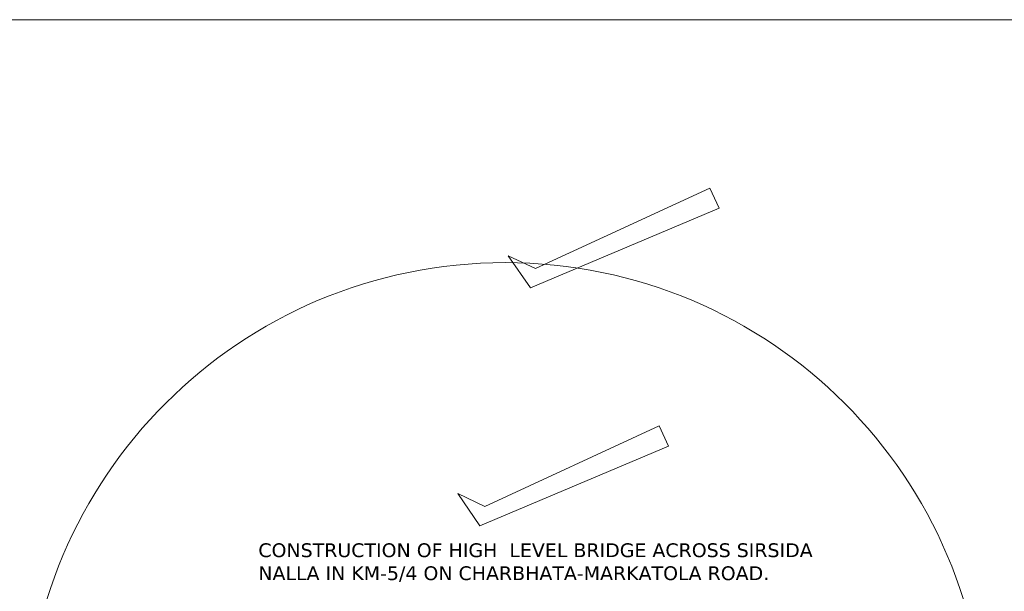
# Model space of a CAD drawing. Header units: millimetres. Extents: x -20950785 to 389010297, y -11535949 to 14056629.
# Tile 337 of 654: x 13149411 to 13862362, y -266919 to 147332. Entities that reach past the tile are written whole.
import ezdxf

# ---------------------------------------------------------------- set-up
doc = ezdxf.new("R2010")
doc.units = ezdxf.units.MM
doc.header["$LTSCALE"] = 60
doc.header["$MEASUREMENT"] = 0
doc.styles.add('style1', font='txt.shx', dxfattribs={"height": 1})

msp = doc.modelspace()

# ---------------------------------------------------------------- linework, layer by layer
at = {"color": 7, "linetype": 'Continuous', "lineweight": 9, "ltscale": 2}
for p, q in [((12735258, 147332), (25225962.5, 147332)), ((13649016, 25298.5), (13522814.47, -33019.03)), ((13655776.5, 10668.5), (13649016, 25298.5)), ((13519213.5, -47079.5), (13655776.5, 10668.5)), ((13503227, -23752.5), (13519213.5, -47079.5)), ((13522814.47, -33019.03), (13503227, -23752.5)), ((13612369.5, -147054.95), (13486167.97, -205372.48)), ((13619130, -161684.95), (13612369.5, -147054.95)), ((13482567, -219432.95), (13619130, -161684.95)), ((13466580.5, -196105.95), (13482567, -219432.95)), ((13486167.97, -205372.48), (13466580.5, -196105.95))]:
    msp.add_line(p, q, dxfattribs=at)
msp.add_circle((13500903, -376200.45), 347474.95, dxfattribs=at)

# ---------------------------------------------------------------- texts
at = {"linetype": 'Continuous', "lineweight": 9, "insert": (13322197.81, -232125.06, -64476.19), "char_height": 10000, "width": 426432.7641, "attachment_point": 1, "style": 'style1'}
msp.add_mtext('{\\fVerdana|b0|i0|c0|p34;CONSTRUCTION OF HIGH  LEVEL BRIDGE ACROSS SIRSIDA NALLA IN KM-5/4 ON CHARBHATA-MARKATOLA ROAD.\\fTimes New Roman|b0|i0|c0|p18;   }', dxfattribs=at)

doc.saveas('drawing.dxf')
